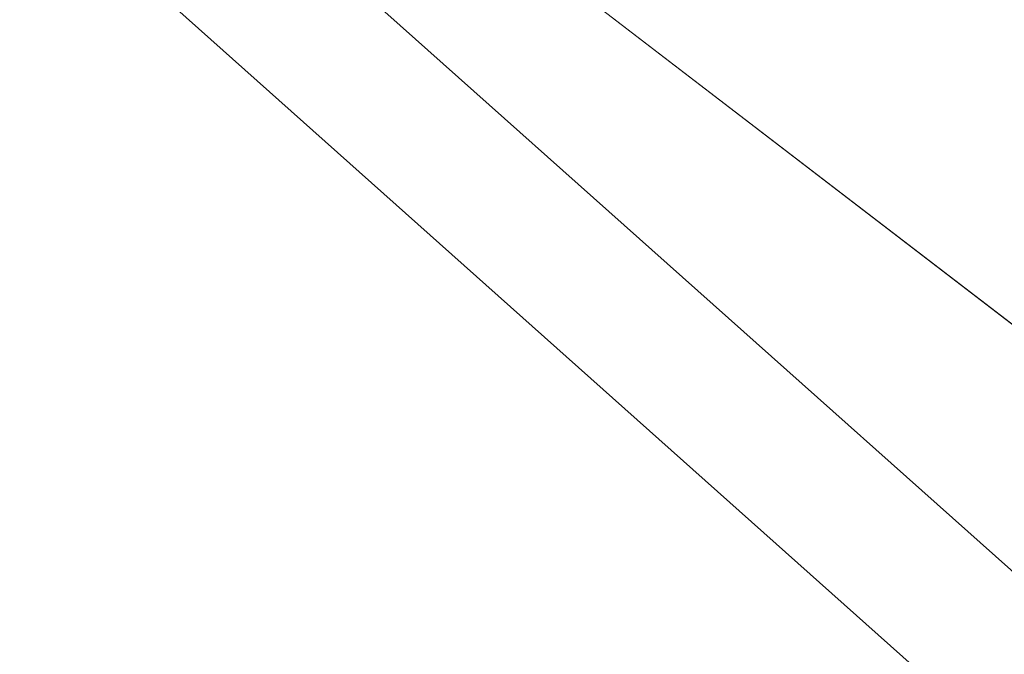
# Model space of a CAD drawing. Header units: metres. Extents: x 163628 to 168255, y 402691 to 405367.
# Tile 474 of 656: x 165521.746 to 165522.323, y 403927.661 to 403928.033. Entities that reach past the tile are written whole.
import ezdxf

# ---------------------------------------------------------------- set-up
doc = ezdxf.new("R2010")
doc.units = ezdxf.units.M
doc.linetypes.add('X-CA190022.004-UO-DWM_Snelfietsroute$0$VH-OPSLUITBAND_80X200', pattern=[14, 8, -2, 2, -2])
for name, color, linetype, lineweight in [('X-CA190022.004-UO-DWM_Snelfietsroute$0$N-WE-VH-KANTOPSLUITING_ACHTERKANTBAND-G', 7, 'Continuous', 20), ('X-CA190022.004-UO-DWM_Snelfietsroute$0$N-WE-VH-KANTOPSLUITING_OPSLUITBAND_80X200-G', 7, 'X-CA190022.004-UO-DWM_Snelfietsroute$0$VH-OPSLUITBAND_80X200', 20), ('X-CA190022.004-UO-KAD_Percelen$0$B-WE-KG-GRENS_PERCEEL-GV', 150, 'Continuous', 9)]:
    doc.layers.add(name, color=color, linetype=linetype, lineweight=lineweight)

msp = doc.modelspace()

# ---------------------------------------------------------------- linework, layer by layer
at = {"layer": 'X-CA190022.004-UO-DWM_Snelfietsroute$0$N-WE-VH-KANTOPSLUITING_ACHTERKANTBAND-G', "ltscale": 0.2, "flags": 128}
msp.add_lwpolyline([(165473.66701, 403887.29108), (165473.89001, 403887.70653), (165474.33842, 403888.50639), (165474.79677, 403889.28015), (165475.27329, 403890.04259), (165475.76769, 403890.79326), (165476.27968, 403891.53172), (165476.80895, 403892.25758), (165477.3552, 403892.97043), (165477.9181, 403893.66987), (165478.49734, 403894.35551), (165479.09422, 403895.02884), (165479.70794, 403895.68991), (165479.76302, 403895.74899), (165488.40739, 403905.00672), (165514.2484, 403932.31021, -0.404095), (165516.91353, 403932.42981), (165523.96299, 403926.14435)], format="xyb", dxfattribs=at)
at = {"layer": 'X-CA190022.004-UO-DWM_Snelfietsroute$0$N-WE-VH-KANTOPSLUITING_OPSLUITBAND_80X200-G', "ltscale": 0.2, "flags": 128}
msp.add_lwpolyline([(165470.47067, 403879.33443), (165470.48128, 403879.37256), (165470.7309, 403880.26462), (165470.99512, 403881.12899), (165471.27976, 403881.98658), (165471.58466, 403882.83691), (165471.90963, 403883.6795), (165472.25446, 403884.51387), (165472.61896, 403885.33956), (165473.00291, 403886.15611), (165473.41467, 403886.98026), (165473.5963, 403887.32849), (165473.81987, 403887.74502), (165474.26911, 403888.54634), (165474.72842, 403889.32174), (165475.20596, 403890.0858), (165475.70141, 403890.83805), (165476.21448, 403891.57809), (165476.74487, 403892.30549), (165477.29228, 403893.01985), (165477.85638, 403893.72077), (165478.43684, 403894.40786), (165479.03497, 403895.0826), (165479.64937, 403895.7444), (165479.7045, 403895.80354), (165488.3491, 403905.06152), (165514.1903, 403932.3652, -0.404095), (165516.96648, 403932.48978), (165524.01566, 403926.20457)], format="xyb", dxfattribs=at)
at = {"layer": 'X-CA190022.004-UO-KAD_Percelen$0$B-WE-KG-GRENS_PERCEEL-GV', "flags": 128}
msp.add_lwpolyline([(165450.79, 403994.24), (165458.1, 403985.84), (165465.94, 403977.9), (165485.47, 403959.11), (165489.71, 403955.04), (165500.126, 403945.838), (165504.3, 403942.15), (165507.8, 403939), (165513.006, 403935.006), (165525.447, 403925.461), (165529.8, 403922.245), (165546.98, 403918.48), (165534.04, 403930.46), (165523.606, 403940.115), (165516.49, 403946.7), (165508.07, 403954.49), (165478.67, 403980.52), (165474.61, 403984.58), (165470.55, 403988.64), (165461.44, 403999.01)], dxfattribs=at)
msp.add_lwpolyline([(165198.984, 403783.721), (165203.794, 403770.499), (165219.371, 403778.022), (165261.19, 403798.093), (165312.395, 403823.042), (165377.01, 403853.973), (165439.548, 403884.215), (165525.447, 403925.461), (165513.006, 403935.006), (165505.996, 403931.629), (165504.764, 403934.187), (165372.327, 403871.117), (165276.3, 403823), (165276.248, 403824.924), (165211.72, 403793.834), (165208.803, 403792.162), (165203.98, 403789.794), (165205.414, 403786.827)], close=True, dxfattribs=at)

doc.saveas('drawing.dxf')
